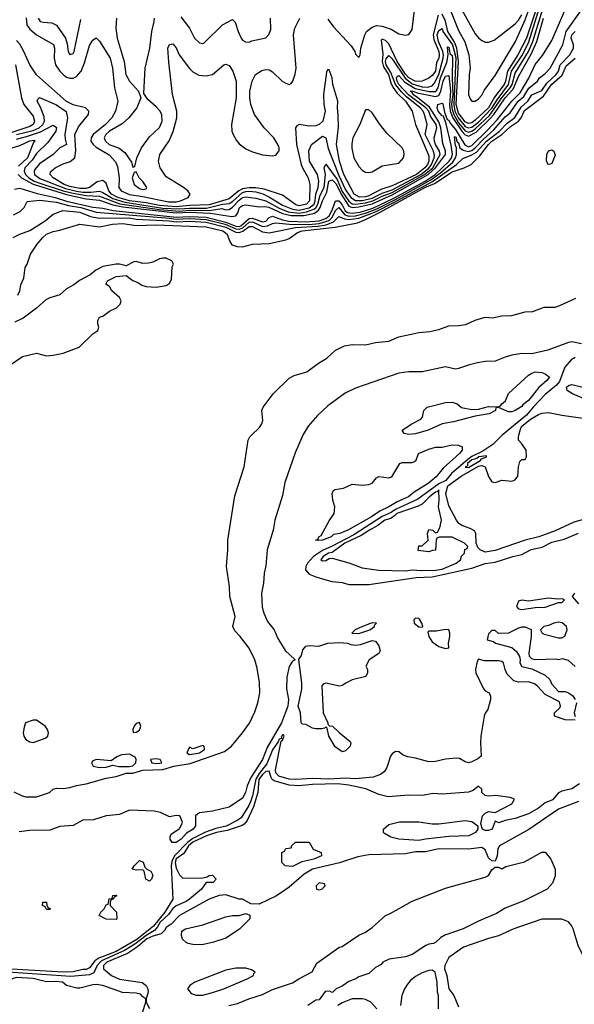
# Model space of a CAD drawing. Header units: inches. Extents: x 2348352 to 2479776, y 460422 to 613655.
# Tile 456 of 590: x 2434569 to 2437906, y 546576 to 552501. Entities that reach past the tile are written whole.
import ezdxf

# ---------------------------------------------------------------- set-up
doc = ezdxf.new("R2010")
doc.units = ezdxf.units.IN
doc.header["$MEASUREMENT"] = 0
doc.layers.add('C4534', color=7, linetype='Continuous')
doc.layers.add('C4535', color=7, linetype='Continuous')

msp = doc.modelspace()

# ---------------------------------------------------------------- linework, layer by layer
at = {"layer": 'C4534', "color": 4}
for points, elevation in [([(2434534.7, 547854.7), (2434584.7, 547830), (2434605.5, 547825.5), (2434670, 547825.5), (2434748.7, 547850), (2434770, 547870.8), (2434790, 547877.3), (2434830, 547874.4), (2434870, 547881.5), (2434910, 547893.4), (2434970, 547902.6), (2435090, 547937.4), (2435150, 547947.5), (2435210, 547966.6), (2435250, 547968.1), (2435310, 547985.9), (2435430, 547988.2), (2435497, 548010), (2435595.2, 548024.8), (2435801.9, 548098.1), (2435843.5, 548130), (2435910.5, 548209.5), (2435951.7, 548268.3), (2435984.4, 548335.6), (2436001.8, 548390), (2436013, 548450), (2436012.1, 548512.1), (2435997.9, 548597.9), (2435983.5, 548650), (2435950, 548718.4), (2435896.3, 548790), (2435863.3, 548823.3), (2435851.5, 548850), (2435865.4, 548910), (2435833, 549030), (2435830.7, 549090), (2435813.8, 549210), (2435821.7, 549310), (2435820.8, 549370), (2435863.8, 549636.2), (2435920.6, 549810), (2435943.1, 549970), (2435953.5, 549990), (2435963.6, 550000)], 16), ([(2436272.1, 550000), (2436225.9, 549894.1), (2436163.8, 549716.2), (2436150, 549638), (2436104.1, 549490), (2436093.3, 549430), (2436058.7, 549310), (2436050, 549214), (2436039.8, 549170), (2436035.1, 549110), (2436023.4, 549050), (2436026.9, 548966.9), (2436037.1, 548930), (2436059.8, 548879.8), (2436099.2, 548830), (2436120.9, 548780.9), (2436165.7, 548705.7), (2436226.8, 548650), (2436210, 548640.7), (2436190.1, 548609.9), (2436175.6, 548544.4), (2436173.8, 548473.8), (2436186.7, 548410), (2436181.6, 548370), (2436143.5, 548270), (2436058.5, 548121.5), (2436030, 548049.8), (2435959.8, 547940.2), (2435937.8, 547890), (2435926.8, 547850), (2435910, 547817.3), (2435830, 547763.5), (2435730, 547737.6), (2435650, 547727.6), (2435639.3, 547720.7), (2435626.4, 547710), (2435626.4, 547650), (2435611.8, 547630), (2435573.5, 547606.5), (2435541.1, 547570), (2435510, 547549.8), (2435486, 547550), (2435475.1, 547570), (2435474, 547586), (2435480.2, 547599.8), (2435530, 547634), (2435543.1, 547656.9), (2435548.4, 547671.6), (2435532.7, 547710), (2435510, 547713.3), (2435470, 547704), (2435416, 547730), (2435377.7, 547737.7), (2435230, 547745.2), (2435170, 547717.7), (2435089.4, 547710.6), (2435012.8, 547687.2), (2434950, 547684.1), (2434890, 547652.3), (2434810, 547646), (2434750, 547623.7), (2434630, 547621.5), (2434566.1, 547613.9)], 16), ([(2437471.2, 550000), (2437465.1, 549994.9), (2437415.3, 549944.7), (2437354.8, 549905.2), (2437290, 549872.8), (2437264.9, 549855.1), (2437167.8, 549770), (2437132.4, 549727.6), (2437090, 549707.2), (2436964.7, 549615.3), (2436830, 549553.6), (2436804.1, 549535.9), (2436749.5, 549510.5), (2436578.5, 549401.5), (2436450, 549332.2), (2436390, 549307.8), (2436337.2, 549270), (2436300.2, 549230), (2436290.3, 549210), (2436288.8, 549190), (2436310, 549164.9), (2436350, 549148), (2436410, 549130.8), (2436450, 549121), (2436510, 549114), (2436550, 549102), (2436670, 549101.5), (2436955, 549145), (2437051.4, 549148.6), (2437290, 549201.3), (2437370, 549229.1), (2437430, 549236.5), (2437536, 549270), (2437590, 549281.8), (2437646.6, 549313.4), (2437712.7, 549327.3), (2437770, 549356.5), (2437845.2, 549374.8), (2437930, 549410.2)], 24), ([(2438011.6, 549508.4), (2437902.7, 549477.3), (2437790, 549425.7), (2437691.5, 549388.5), (2437610, 549369.8), (2437430, 549307.1), (2437370, 549296.5), (2437339.1, 549310), (2437325.8, 549325.8), (2437315.3, 549350), (2437313, 549410), (2437305.1, 549425.1), (2437280.1, 549440.1), (2437230, 549458), (2437212, 549470), (2437196.2, 549490), (2437150, 549575.3), (2437132.8, 549650), (2437144.1, 549695.9), (2437225.3, 549754.7), (2437330, 549813.6), (2437350, 549818.2), (2437370.4, 549810), (2437390, 549751.3), (2437410, 549721), (2437430, 549716), (2437470, 549731), (2437530, 549724.7), (2437550, 549731.3), (2437565.6, 549754.4), (2437569.4, 549810.6), (2437578, 549842), (2437590, 549854), (2437610, 549854), (2437618, 549870), (2437615.3, 549910), (2437590, 549948), (2437569, 549970), (2437569.3, 549989.3), (2437572.2, 550000)], 24), ([(2437906, 549050), (2437892, 549030), (2437930, 548986.8)], 24), ([(2437910, 548608), (2437870, 548646), (2437834.6, 548654.6), (2437810, 548648.7), (2437794, 548654), (2437670, 548649), (2437650, 548655.3), (2437635.3, 548670), (2437634, 548690), (2437649, 548790), (2437648.7, 548828.7), (2437610, 548845.2), (2437590, 548846), (2437570, 548839.3), (2437510, 548808.7), (2437450, 548808), (2437430, 548826), (2437410, 548826), (2437390, 548806), (2437382, 548770), (2437418.8, 548758.8), (2437432, 548750), (2437530, 548723.1), (2437558.6, 548698.6), (2437575.5, 548670), (2437580.4, 548650), (2437578.4, 548630), (2437590, 548608), (2437650, 548594.8), (2437730, 548556), (2437758, 548530), (2437770, 548502), (2437810, 548458), (2437850, 548458), (2437870.9, 548450.9), (2437894.4, 548434.4), (2437910.9, 548410.9)], 24), ([(2437910, 548286), (2437850, 548288.7), (2437786, 548310), (2437786, 548330), (2437819, 548361), (2437822, 548370), (2437816, 548396), (2437730, 548441.2), (2437685.2, 548490), (2437665.4, 548505.4), (2437630, 548516.2), (2437570, 548514.5), (2437542.5, 548522.5), (2437502, 548562), (2437489.2, 548590), (2437480.7, 548630), (2437470, 548638), (2437450, 548642.4), (2437362.7, 548642.7), (2437330, 548652.7), (2437321.1, 548638.9), (2437310.5, 548590), (2437314, 548570), (2437358, 548478), (2437370, 548462), (2437394, 548450), (2437402, 548430), (2437402, 548410), (2437386, 548350), (2437370, 548328.7), (2437363.8, 548310), (2437343.6, 548190), (2437340.9, 548150), (2437346, 548070), (2437326, 548054), (2437290, 548035.1), (2437269.3, 548029.3), (2437250, 548035.1), (2437215.6, 548055.6), (2437197.7, 548057.7), (2437130, 548050.9), (2437070, 548036.5), (2437030, 548035.8), (2436950, 548057.4), (2436904.7, 548064.7), (2436876, 548076), (2436850, 548094.6), (2436830, 548097.4), (2436810, 548084), (2436799.7, 548070), (2436778.7, 548001.3), (2436763.1, 547976.9), (2436740.4, 547959.6), (2436696.4, 547943.6), (2436590, 547932.2), (2436530, 547936.8), (2436430, 547931), (2436330, 547934.5), (2436230, 547928.2), (2436190, 547930.6), (2436128.8, 547948.8), (2436109.9, 547969.9), (2436107.2, 547987.2), (2436141.3, 548158.7), (2436150, 548166), (2436159.6, 548190), (2436156.9, 548196.9), (2436150, 548198.7), (2436142.9, 548182.9), (2436145.2, 548174.8), (2436130, 548171), (2436124.6, 548155.4), (2436090, 548108.5), (2436055.9, 548024.1), (2436010, 547965.9), (2435988.8, 547931.2), (2435970.1, 547830), (2435960.3, 547799.7), (2435948.1, 547771.9), (2435900.9, 547699), (2435878.3, 547681.7), (2435811.4, 547648.6), (2435750, 547634.2), (2435687.7, 547612.3), (2435610, 547575), (2435578.6, 547550), (2435500.1, 547470), (2435483.6, 547436.4), (2435480.6, 547410), (2435490.2, 547209.8), (2435441.9, 547130), (2435373.5, 547046.5), (2435274.4, 546965.6), (2435150, 546893.3), (2435045.9, 546854.1), (2435021.9, 546838.1), (2434990, 546795.1), (2434970, 546786.8), (2434950, 546786.2), (2434890, 546771.6), (2434830, 546769.4), (2434447.6, 546792.4)], 24), ([(2437918, 548390), (2437904.7, 548330), (2437911.6, 548308.4)], 24), ([(2437936.8, 547903.2), (2437890, 547873.2), (2437830, 547859), (2437810.6, 547849.4), (2437773.9, 547806.1), (2437730, 547789.4), (2437690, 547756), (2437630, 547722.7), (2437550, 547694), (2437490, 547682), (2437451.1, 547668.9), (2437430, 547678), (2437410.8, 547630), (2437390, 547622), (2437370, 547622), (2437354, 547630), (2437343.1, 547663.1), (2437353.2, 547710), (2437370, 547726.8), (2437390, 547736.3), (2437430, 547731), (2437530, 547782), (2437546, 547810), (2437520.4, 547820.4), (2437433.6, 547833.6), (2437390.6, 547829.4), (2437370, 547832.7), (2437349.2, 547850), (2437348.7, 547870), (2437330, 547888.7), (2437297.6, 547862.4), (2437270, 547851.8), (2437110, 547840.5), (2437054.6, 547845.4), (2436992.1, 547832.1), (2436910, 547835.1), (2436785.6, 547825.6), (2436730, 547838), (2436652.3, 547872.3), (2436550, 547894), (2436483.1, 547903.1), (2436330, 547899.1), (2436249.1, 547890.9), (2436190, 547895.1), (2436100.6, 547920.6), (2436088.5, 547928.5), (2436081.2, 547941.2), (2436070, 547979.3), (2436050, 547976.9), (2436030, 547959.2), (2436008.5, 547930), (2436001.4, 547850), (2435976.1, 547763.9), (2435937.2, 547682.8), (2435919.1, 547660.9), (2435907.1, 547652.9), (2435817.1, 547622.9), (2435754, 547610), (2435692.4, 547590), (2435610, 547552.2), (2435585.1, 547530), (2435557.1, 547482.9), (2435510, 547450.7), (2435503.5, 547430), (2435510, 547394.9), (2435530, 547354.8), (2435550, 547336), (2435670, 547338), (2435696.4, 547343.6), (2435710, 547352), (2435730, 547354), (2435752, 547330), (2435734, 547310), (2435690, 547308.7), (2435662, 547270), (2435590, 547209.6), (2435570, 547195.6), (2435510, 547168.4), (2435490, 547153.5), (2435463.4, 547116.6), (2435414, 547070), (2435398.4, 547041.6), (2435379.4, 547020.6), (2435330, 546990.4), (2435262.2, 546937.8), (2435199.7, 546900.3), (2435062.1, 546837.9), (2435034.8, 546810), (2435014.5, 546765.5), (2434990, 546753.5), (2434876.1, 546743.9), (2434470, 546772)], 28), ([(2437930, 547796.2), (2437810, 547749.6), (2437631.7, 547628.3), (2437456, 547530), (2437445.5, 547514.5), (2437441.1, 547470), (2437430, 547438), (2437410, 547439), (2437390, 547458), (2437370, 547505.2), (2437350, 547519.5), (2437270, 547509.4), (2437090, 547511.2), (2437010, 547494), (2436950, 547493.3), (2436890, 547481.7), (2436670, 547475.6), (2436604.1, 547464.1), (2436492.6, 547427.4), (2436330.8, 547390), (2436280.5, 547359.5), (2436190, 547281.2), (2436150, 547254), (2436110, 547228), (2436010, 547178), (2435960.4, 547180.4), (2435910, 547208.7), (2435890, 547209.2), (2435810, 547235.1), (2435770, 547231.8), (2435710, 547209.4), (2435530.8, 547110), (2435481.4, 547058.6), (2435450, 547038), (2435439.9, 547020.1), (2435419.9, 547000.1), (2435370, 546986.6), (2435334.6, 546970), (2435278.2, 546921.8), (2435217, 546883), (2435093.7, 546830), (2435073, 546810), (2435074, 546790), (2435120.7, 546750), (2435170, 546727.7), (2435306.9, 546706.9), (2435330.5, 546690.5), (2435340.5, 546670), (2435341.6, 546650), (2435330.8, 546610), (2435331, 546590), (2435350, 546552)], 32), ([(2435828, 546570), (2435878.6, 546581.4), (2435948, 546610), (2436030, 546636), (2436090, 546664.7), (2436210, 546704.7), (2436248, 546730), (2436328.7, 546771.3), (2436356.4, 546823.6), (2436490, 546918), (2436510, 546924.7), (2436610, 546992), (2436650, 547011.3), (2436690, 547038), (2436769.1, 547110.9), (2436798, 547122), (2436930, 547196), (2437130, 547276), (2437370, 547341), (2437390, 547351.3), (2437410, 547384.7), (2437430, 547402), (2437450, 547401), (2437470, 547391.3), (2437493.6, 547406.4), (2437605.6, 547434.4), (2437710, 547491.3), (2437730.9, 547490.9), (2437764.7, 547450), (2437790.8, 547390), (2437791, 547350), (2437775.3, 547304.7), (2437742, 547270), (2437602, 547198), (2437490, 547154), (2437437.5, 547122.5), (2437330, 547077.2), (2437238, 547030), (2437127.1, 546992.9), (2437102, 546978), (2437070, 546948), (2437058, 546942), (2437030, 546939), (2437012, 546930), (2436930, 546875.3), (2436890, 546862), (2436791.3, 546848.7), (2436754, 546830), (2436743.6, 546816.4), (2436710, 546798), (2436670, 546762), (2436610, 546742), (2436592, 546730), (2436550, 546714), (2436510, 546685.2), (2436474, 546670), (2436454, 546650), (2436450, 546648), (2436435.3, 546655.3), (2436406.4, 546653.6), (2436370, 546604), (2436350, 546602), (2436302, 546570)], 32), ([(2438104.8, 546564.8), (2438089.5, 546589.5), (2438086.6, 546630), (2438072.3, 546690), (2438040.7, 546720.7), (2438024.1, 546744.1), (2437955.1, 546875.1), (2437929.5, 546930), (2437899.6, 547030), (2437889.4, 547050), (2437870, 547072.3), (2437830, 547089.5), (2437710, 547089.2), (2437542, 547030), (2437450, 546989), (2437390, 546972.7), (2437239.9, 546920.1), (2437150, 546859), (2437126, 546810), (2437124.7, 546790), (2437138.8, 546750), (2437151, 546670), (2437181, 546630), (2437210, 546562)], 36), ([(2437088.7, 546550), (2437088.4, 546628.4), (2437082, 546650), (2437081.2, 546710), (2437068.9, 546768.9), (2437050, 546782), (2437030, 546779), (2436990, 546766), (2436950, 546742.7), (2436919.9, 546720.1), (2436902, 546698), (2436884, 546670), (2436867.3, 546630), (2436860.7, 546570)], 36), ([(2435307, 546527), (2435329, 546590), (2435328.9, 546608.9), (2435310, 546621.2), (2435296.8, 546636.8), (2435270, 546643.5), (2435187.4, 546647.4), (2435070, 546689.7), (2435030, 546695.8), (2435010, 546694.5), (2434930, 546672.7), (2434912.9, 546672.9), (2434850, 546689.3), (2434826, 546710), (2434785.5, 546714.5), (2434730, 546712.3), (2434650, 546732.3), (2434550, 546737.8), (2434524.9, 546730), (2434417.7, 546642.3), (2434345.1, 546594.9), (2434317.3, 546570)], 32), ([(2436718, 546550), (2436682, 546590), (2436650, 546605.2), (2436629.4, 546609.4), (2436569.3, 546609.3), (2436510, 546586), (2436483, 546570)], 36)]:
    msp.add_lwpolyline(points, dxfattribs=dict(at, elevation=elevation))
for points, elevation in [([(2436366.6, 549366.6), (2436349.2, 549370), (2436364, 549376), (2436369.2, 549390), (2436382.5, 549397.5), (2436430, 549486), (2436461.2, 549530), (2436466, 549570), (2436452.7, 549610), (2436449.3, 549649.3), (2436455.1, 549664.9), (2436465.1, 549674.9), (2436518, 549682), (2436570, 549706), (2436630, 549700.7), (2436670, 549704.7), (2436690, 549712), (2436716.4, 549743.6), (2436730, 549752), (2436790, 549744.7), (2436808.9, 549751.1), (2436855.3, 549830), (2436870, 549837.3), (2436930, 549836), (2436940.2, 549839.8), (2436955.3, 549850), (2436968.7, 549890), (2437030, 549916.4), (2437070, 549928.2), (2437110, 549927.7), (2437170, 549942), (2437210, 549941), (2437231, 549931), (2437231, 549910), (2437214.8, 549890), (2437116.9, 549803.1), (2437075.3, 549750), (2437026.7, 549710), (2436941.7, 549658.3), (2436908.4, 549630), (2436839.5, 549600.5), (2436790, 549569.9), (2436736, 549544), (2436685.3, 549510), (2436543.8, 549430), (2436494.8, 549410), (2436457.6, 549402.4), (2436442.8, 549390), (2436390, 549369.7)], 16), ([(2437376.6, 549876.6), (2437331.4, 549871.4), (2437318.9, 549861), (2437290, 549852), (2437264, 549830), (2437262.8, 549817.2), (2437249.1, 549809.1), (2437270, 549807.2), (2437342.4, 549850), (2437343.5, 549856.5), (2437378, 549870)], 28), ([(2437090, 549671.1), (2437081, 549659), (2437070, 549657.4), (2437035.5, 549630), (2436990, 549586), (2436966, 549574), (2436837.1, 549530), (2436824.8, 549515.2), (2436801.1, 549498.9), (2436765.5, 549490), (2436723.4, 549456.6), (2436673.4, 549430), (2436623.8, 549396.2), (2436524.2, 549350), (2436450, 549294.7), (2436426, 549290), (2436410, 549280.9), (2436394.8, 549270), (2436381, 549250), (2436390, 549244.9), (2436410, 549247.7), (2436430, 549258.8), (2436450, 549261), (2436550, 549233.4), (2436630, 549202.4), (2436728.5, 549188.5), (2436890, 549185.5), (2436930, 549191.3), (2436986, 549186), (2437070, 549189.1), (2437110, 549194.9), (2437195.3, 549230), (2437222, 549250), (2437228, 549272), (2437246, 549290), (2437247.3, 549312.7), (2437262, 549318), (2437266, 549330), (2437246, 549350), (2437170, 549388), (2437092.7, 549387.3), (2437078, 549382), (2437074, 549370), (2437071.6, 549308.4), (2437052.7, 549307.3), (2437030, 549298), (2436967.3, 549307.3), (2436970, 549334), (2436990, 549334), (2437026, 549370), (2437022, 549410), (2437030, 549434), (2437054, 549430), (2437070, 549414), (2437082, 549418), (2437097.2, 549442.8), (2437106, 549490), (2437089.3, 549570), (2437093.3, 549610)], 28), ([(2437750, 549020.9), (2437630, 549001.2), (2437590, 549008.7), (2437570, 549002), (2437558.8, 548970), (2437570, 548956), (2437590, 548951), (2437670, 548964), (2437730, 548966), (2437810, 548994), (2437830, 548994), (2437846, 549010), (2437835.3, 549015.3), (2437806, 549014)], 24), ([(2436950, 548899.3), (2436940.7, 548890), (2436943.1, 548870), (2436970, 548848.5), (2436990, 548846), (2436993.2, 548846.8), (2436994, 548850), (2436989.4, 548870), (2436974, 548894), (2436970, 548898)], 24), ([(2436690, 548870.9), (2436630.7, 548850), (2436586.8, 548830), (2436567.3, 548810), (2436610, 548807.6), (2436675.6, 548830), (2436704.2, 548850), (2436703.3, 548856.7), (2436715.3, 548870)], 24), ([(2437130, 548831.8), (2437077.5, 548822.5), (2437030, 548822), (2437024.9, 548815.1), (2437030.6, 548790), (2437050, 548757.3), (2437090, 548728.4), (2437130, 548717.3), (2437150, 548722), (2437149, 548750), (2437157.4, 548790), (2437156.9, 548810), (2437150, 548829)], 24), ([(2437810, 548875.1), (2437782, 548870), (2437750, 548856), (2437722, 548850), (2437702, 548830), (2437712, 548810), (2437723.5, 548803.5), (2437810, 548781), (2437830, 548782), (2437848.7, 548791.3), (2437862, 548830), (2437859, 548850), (2437831.8, 548871.8)], 24), ([(2436494, 548490), (2436411, 548509), (2436396, 548504), (2436387.1, 548492.9), (2436394, 548330), (2436422, 548270), (2436422, 548262), (2436432, 548252), (2436452, 548250), (2436490.9, 548210.9), (2436558, 548158), (2436562, 548150), (2436558, 548130), (2436530, 548102), (2436510, 548095.3), (2436466.3, 548126.3), (2436428.7, 548190), (2436418, 548238), (2436410, 548246), (2436402, 548238), (2436386, 548234), (2436350, 548233.2), (2436330, 548237.2), (2436290, 548259), (2436270, 548262), (2436262, 548270), (2436258.7, 548330), (2436245.1, 548370), (2436266.7, 548473.3), (2436267.5, 548510), (2436249, 548649), (2436246, 548650), (2436264.2, 548675.8), (2436271.6, 548710), (2436290, 548732.1), (2436310, 548735.8), (2436368.3, 548731.7), (2436422, 548750), (2436493.9, 548753.9), (2436541, 548750), (2436561.1, 548741.1), (2436590, 548736.9), (2436618.6, 548741.4), (2436690, 548764.7), (2436710, 548762), (2436730, 548734), (2436736.9, 548703.1), (2436730, 548688), (2436671.3, 548650), (2436652, 548610), (2436662, 548590), (2436662, 548570), (2436651.3, 548548.7), (2436570, 548529.6), (2436530.4, 548509.6), (2436510, 548494)], 16), ([(2434650, 548287), (2434604.7, 548270), (2434595.5, 548244.5), (2434590.4, 548210), (2434593.7, 548190), (2434607, 548170), (2434630, 548154.7), (2434650, 548152.1), (2434690, 548165.8), (2434722.4, 548177.6), (2434739, 548190), (2434742, 548210), (2434736.9, 548230), (2434723, 548250), (2434670, 548285.1)], 24), ([(2435290, 548272.3), (2435270, 548266), (2435258, 548250), (2435250.8, 548230), (2435252, 548212), (2435270, 548214), (2435290, 548226), (2435297.4, 548250)], 24), ([(2435670, 548133.6), (2435610, 548114.5), (2435590, 548124), (2435574.8, 548090), (2435590, 548079.1), (2435630, 548086), (2435650, 548090.4), (2435680.5, 548110), (2435679, 548130)], 24), ([(2435230, 548081.6), (2435182.5, 548077.5), (2435154.4, 548065.6), (2435118.8, 548041.2), (2435030.6, 548049.4), (2435010, 548041.2), (2435002, 548030), (2435011, 548010), (2435050, 548001.1), (2435090, 548002.7), (2435130, 548014.8), (2435166.6, 548006.6), (2435230, 548006.3), (2435248.9, 548011.1), (2435268, 548030), (2435269.6, 548049.6), (2435262.9, 548062.9)], 24), ([(2435386, 548054), (2435356, 548050), (2435364.9, 548030), (2435390, 548025), (2435410, 548026.9), (2435423.7, 548030), (2435414, 548050)], 24), ([(2436970, 547562.7), (2436850, 547569), (2436802, 547582), (2436764.7, 547604.7), (2436758, 547610), (2436758, 547630), (2436790, 547658), (2436854.4, 547674.4), (2436970, 547674), (2437050, 547662.8), (2437090, 547662.8), (2437250, 547682.8), (2437290, 547676), (2437324.7, 547650), (2437324.7, 547630), (2437311, 547610), (2437270.4, 547589.6), (2437150, 547587), (2437010, 547569.4)], 28), ([(2436210, 547406), (2436166, 547410), (2436146, 547430), (2436146, 547490), (2436162, 547498), (2436170, 547514), (2436202, 547518), (2436207.3, 547532.7), (2436228.4, 547551.6), (2436310, 547552), (2436334, 547510), (2436382, 547490), (2436384.7, 547470), (2436370, 547462.7), (2436338, 547450), (2436266.8, 547433.2)], 28), ([(2435350, 547318), (2435328, 547330), (2435318, 547378), (2435310, 547386), (2435270, 547384), (2435246, 547390), (2435258, 547410), (2435290, 547442), (2435311.1, 547431.1), (2435322, 547402), (2435334, 547390), (2435358, 547378), (2435370, 547354), (2435362, 547330)], 16), ([(2436370, 547308), (2436352, 547290), (2436354, 547270), (2436370, 547264.7), (2436386, 547270), (2436406, 547290), (2436402, 547302)], 36), ([(2435150, 547086), (2435089.1, 547089.1), (2435048, 547110), (2435058, 547130), (2435078, 547150), (2435090, 547174), (2435102, 547178), (2435108, 547210), (2435126, 547214), (2435130, 547231.3), (2435150, 547234), (2435154, 547230), (2435138, 547222), (2435134, 547210), (2435118, 547202), (2435114, 547190), (2435114, 547170), (2435152, 547130), (2435154, 547090)], 16), ([(2434730, 547146), (2434722, 547162), (2434706, 547170), (2434708, 547190), (2434731.3, 547190), (2434732, 547172), (2434738, 547158), (2434754, 547150), (2434750, 547146)], 16), ([(2435665.4, 546934.6), (2435610, 546935.3), (2435583.1, 546943.1), (2435570, 546948), (2435549.1, 546969.1), (2435542, 546990), (2435544, 547016), (2435566, 547030), (2435670, 547055.5), (2435810, 547102.8), (2435850, 547110.8), (2435888.9, 547111.1), (2435930, 547122), (2435952.7, 547112.7), (2435954, 547090), (2435890.9, 547029.1), (2435810, 546975.3), (2435730, 546948.7)], 32), ([(2435930, 546794), (2435870, 546794), (2435810, 546781.2), (2435622, 546710), (2435592, 546690), (2435578, 546670), (2435601.4, 546641.4), (2435630, 546631), (2435671.1, 546631.1), (2435730, 546647.3), (2435798, 546670), (2435938, 546730), (2435975.3, 546750), (2435978, 546762), (2435986, 546770), (2435963.1, 546783.1)], 36)]:
    msp.add_lwpolyline(points, close=True, dxfattribs=dict(at, elevation=elevation))
at = {"layer": 'C4535', "color": 4}
for points, elevation in [([(2434550, 551808.9), (2434650, 551833.9), (2434686, 551850), (2434708.4, 551870), (2434717.7, 551890), (2434716.2, 551916.2), (2434694.8, 551974.8), (2434675.3, 552010), (2434678, 552022), (2434688.4, 552031.6), (2434790, 551988), (2434848.3, 551948.3), (2434857.1, 551910), (2434841.6, 551810), (2434842.5, 551782.5), (2434850.4, 551750), (2434810, 551729.3), (2434770.8, 551690), (2434687.5, 551632.5), (2434660.7, 551599.3), (2434656.5, 551590), (2434658, 551570), (2434690, 551544.6), (2434845.4, 551485.4), (2434910, 551468), (2434950, 551462.5), (2434997.7, 551462.3), (2435050, 551468.4), (2435070, 551461.6), (2435130, 551423.9), (2435201.8, 551401.8), (2435430, 551367.3), (2435530, 551361.8), (2435590, 551367.4), (2435693.4, 551366.6), (2435790, 551390.1), (2435830, 551395.1), (2435850, 551407.1), (2435910, 551460.1), (2435930, 551467.5), (2435950, 551468.7), (2435990, 551464), (2436032.3, 551452.3), (2436072.8, 551432.8), (2436150, 551384.1), (2436210, 551361.4), (2436250, 551355), (2436310, 551368.6), (2436340.2, 551390), (2436347.2, 551410), (2436350.5, 551450), (2436365.1, 551490), (2436369.6, 551529.7), (2436360.5, 551570), (2436311.8, 551650), (2436307.7, 551712.3), (2436324, 551750), (2436390, 551800.5), (2436410.3, 551790.2), (2436425.5, 551725.5), (2436490, 551563.1), (2436530, 551476.5), (2436561.4, 551430), (2436590, 551412.1), (2436632.4, 551412.4), (2436690, 551426.1), (2436750, 551457.7), (2436810, 551477.6), (2436982.8, 551570), (2437030, 551607.5), (2437047, 551630), (2437063, 551670), (2437064.4, 551684.4), (2437057.7, 551710), (2437008.2, 551810), (2437020.5, 551870), (2437004.4, 551930), (2436996.4, 551950), (2436979.3, 551970), (2436896.9, 552036.9), (2436866, 552066), (2436829.9, 552109.9), (2436802.4, 552182.4), (2436773.4, 552230), (2436769.9, 552250), (2436774.6, 552265.4), (2436790, 552284.6), (2436810, 552264.4), (2436888.1, 552148.1), (2436930, 552114.6), (2436990, 552095.9), (2437024.9, 552095.1), (2437050, 552102), (2437062.9, 552117.1), (2437090.4, 552170), (2437117.5, 552270), (2437119.1, 552290), (2437114.3, 552310), (2437088.8, 552370), (2437081.2, 552410), (2437090, 552436.4), (2437110, 552447.7), (2437115.6, 552430), (2437172.7, 552350), (2437193.1, 552273.1), (2437180.4, 551990), (2437186.9, 551950), (2437206.8, 551910), (2437250, 551857.9), (2437270, 551849.5), (2437290, 551853.9), (2437330, 551884.5), (2437410, 551967.5), (2437440.9, 552019.1), (2437509.2, 552110), (2437527.5, 552190), (2437593.9, 552290), (2437633, 552367), (2437751.4, 552751.4)], 52), ([(2434538.3, 551481.7), (2434570, 551486.3), (2434674.1, 551454.1), (2434781.6, 551430), (2434850, 551409), (2435010, 551373.3), (2435070, 551367.5), (2435131.6, 551351.6), (2435510, 551313.2), (2435590, 551317.1), (2435690, 551311.7), (2435810, 551282.7), (2435870, 551257.5), (2435890, 551256.7), (2435898.8, 551261.2), (2435950, 551304.4), (2435970, 551306.8), (2436030, 551284.4), (2436050, 551289.3), (2436070, 551311.4), (2436090, 551318.2), (2436150, 551296.3), (2436188.8, 551288.8), (2436290, 551284.5), (2436371.5, 551290), (2436410, 551304.4), (2436430, 551320.2), (2436450, 551355.2), (2436470, 551410.4), (2436490, 551411.7), (2436510, 551386.7), (2436526.5, 551350), (2436540.5, 551340.5), (2436570, 551335.9), (2436616.6, 551343.4), (2436693.1, 551366.9), (2436816.1, 551424), (2437007.7, 551530), (2437068.8, 551570), (2437153.2, 551650), (2437167.7, 551670), (2437172.6, 551690), (2437164.8, 551744.8), (2437134.8, 551874.8), (2437119.6, 551919.6), (2437110, 551923.1), (2437087.3, 551950), (2437080.2, 551970), (2437085.3, 551990), (2437110, 551997.5), (2437114.7, 551994.7), (2437124.8, 551944.8), (2437140.3, 551900.3), (2437150, 551895.5), (2437158.3, 551878.3), (2437190, 551839), (2437247.3, 551747.3), (2437270, 551735.8), (2437290, 551743.5), (2437384.4, 551835.6), (2437441.4, 551898.6), (2437529, 552010), (2437579.5, 552060.5), (2437631.2, 552148.8), (2437670, 552230.3), (2437714.2, 552285.8), (2437770, 552374.8), (2437888, 552650)], 36), ([(2434550, 551782.7), (2434610, 551797), (2434693.5, 551826.5), (2434770, 551866), (2434790, 551851), (2434786.7, 551830), (2434738, 551762), (2434670, 551695.6), (2434644.7, 551655.3), (2434599.6, 551610), (2434595.6, 551590), (2434604.7, 551570), (2434623.9, 551550), (2434656, 551530), (2434690, 551517.2), (2434830.8, 551470.8), (2434890, 551455.9), (2434970, 551442), (2435050, 551438.3), (2435172.4, 551392.4), (2435410, 551358.4), (2435530, 551349.2), (2435590, 551354.1), (2435710, 551352.1), (2435785.2, 551365.2), (2435810, 551357.3), (2435830, 551358.5), (2435850, 551373), (2435890, 551415.2), (2435910, 551430.2), (2435930, 551435.8), (2435990, 551426.5), (2436050, 551411), (2436130, 551365.7), (2436185.2, 551345.2), (2436250, 551336.6), (2436295.2, 551344.8), (2436339.1, 551360.9), (2436350.6, 551369.4), (2436363.2, 551390), (2436376.1, 551443.9), (2436399.9, 551490), (2436409.8, 551569.8), (2436400.7, 551610), (2436410, 551630.4), (2436478.2, 551538.2), (2436510, 551467.8), (2436550, 551408.6), (2436570, 551393.4), (2436590, 551390.1), (2436650, 551398.5), (2436693.6, 551410), (2436750, 551438.8), (2436810, 551460.5), (2437005.4, 551570), (2437053.6, 551610), (2437098.5, 551690), (2437095.3, 551710), (2437069.8, 551750), (2437064.2, 551770), (2437063, 551790), (2437079, 551850), (2437074.7, 551870), (2437040.9, 551920.9), (2437029.9, 551950), (2437012.4, 551970), (2436907.8, 552047.8), (2436850.7, 552110), (2436840.5, 552130), (2436836.8, 552150), (2436840.7, 552159.3), (2436850, 552164), (2436885.4, 552125.4), (2436947.6, 552087.6), (2437031.7, 552068.4), (2437071.9, 552068.1), (2437086.5, 552090), (2437101.6, 552150), (2437137.9, 552242.1), (2437147.2, 552290), (2437142.7, 552337.3), (2437150, 552336.3), (2437157.1, 552297.1), (2437170, 552284.4), (2437173.8, 552270), (2437170.8, 552150), (2437174, 552050), (2437167.3, 551990), (2437170, 551960.3), (2437180.3, 551930), (2437210, 551880.7), (2437250, 551832.1), (2437270, 551824.7), (2437290, 551830.7), (2437310, 551843.6), (2437395.4, 551924.6), (2437469.6, 552030.4), (2437520.5, 552090), (2437531.5, 552110), (2437550, 552178), (2437631.1, 552308.9), (2437656.4, 552370), (2437745.7, 552665.7)], 48), ([(2437136, 552616), (2437210, 552434.8), (2437247.4, 552367.4), (2437270.4, 552290), (2437279.3, 552210), (2437273, 552170), (2437268.4, 552048.4), (2437280.7, 552020.7), (2437290, 552011.3), (2437310, 552010.8), (2437330, 552024), (2437350, 552047.3), (2437364.4, 552075.6), (2437430, 552164), (2437551.6, 552370), (2437610, 552500.3), (2437669.9, 552670)], 64), ([(2437170, 552666.8), (2437310, 552414.8), (2437330, 552390.8), (2437350, 552374.8), (2437370, 552366), (2437390, 552366), (2437423.2, 552376.8), (2437550, 552476.3), (2437570, 552498), (2437590, 552530.4)], 68), ([(2434532.5, 551327.5), (2434572.5, 551347.5), (2434595.3, 551370), (2434613.6, 551406.4), (2434690, 551414.7), (2434790, 551401.8), (2434862.5, 551382.5), (2434938, 551370), (2435030, 551341.7), (2435470, 551306.5), (2435510, 551299.7), (2435590, 551303.7), (2435690, 551298), (2435805.3, 551270), (2435870, 551241.7), (2435890, 551240.3), (2435910.9, 551249.1), (2435950, 551282.2), (2435970, 551284.4), (2436030, 551256.8), (2436060, 551260), (2436090, 551274.9), (2436110, 551278.6), (2436190, 551270.1), (2436309, 551269), (2436370, 551273.7), (2436430, 551292), (2436449.2, 551310.8), (2436470, 551353.6), (2436490, 551370.2), (2436526.1, 551326.1), (2436550, 551318.3), (2436590, 551321), (2436650, 551337.3), (2436716.9, 551363.1), (2436830, 551418.7), (2437042.8, 551537.2), (2437101.3, 551578.7), (2437175.6, 551644.4), (2437191.5, 551670), (2437196.5, 551690), (2437197, 551730), (2437190, 551744), (2437184.4, 551795.6), (2437190, 551798.7), (2437195, 551790), (2437196.2, 551776.2), (2437202.4, 551762.4), (2437210, 551759.1), (2437218, 551730), (2437236.4, 551716.4), (2437270, 551707.6), (2437290, 551713.6), (2437310, 551729.4), (2437358.8, 551781.2), (2437421.8, 551838.2), (2437490, 551915.5), (2437520.5, 551939.5), (2437568.7, 552010), (2437601.2, 552038.8), (2437631.4, 552088.6), (2437685.2, 552130), (2437697.2, 552150), (2437730, 552176.3), (2437760.7, 552210), (2437837.6, 552350), (2437856, 552430), (2437950, 552562.8)], 32), ([(2436423.9, 552503.9), (2436457.7, 552457.7), (2436563, 552343), (2436586, 552310), (2436590, 552294), (2436610, 552274), (2436618, 552290), (2436622, 552330), (2436645.2, 552410), (2436655.1, 552430), (2436690, 552456.4), (2436715.1, 552464.9), (2436750, 552462.3), (2436803.7, 552443.7), (2436850, 552414.8), (2436890, 552406.8), (2436910, 552411), (2436930, 552442), (2436947.5, 552592.5)], 64), ([(2437685.7, 552594.3), (2437619, 552390), (2437566.4, 552290), (2437503.6, 552190), (2437491.7, 552130), (2437483.4, 552110), (2437426.2, 552033.8), (2437390, 551971.1), (2437310, 551895.4), (2437290, 551880.9), (2437270, 551876.3), (2437250, 551885.7), (2437210, 551937.6), (2437195.3, 551990), (2437209.7, 552250), (2437199.4, 552330), (2437185.3, 552365.3), (2437144.7, 552430), (2437131.7, 552491.7), (2437110, 552533)], 56), ([(2437087.2, 552527.3), (2437056.4, 552410), (2437060.9, 552380.9), (2437089.8, 552310), (2437093, 552287), (2437090.4, 552269.6), (2437077.2, 552242.8), (2437069.7, 552190), (2437050, 552164.2), (2437030, 552148.5), (2436990, 552130.4), (2436971.6, 552128.4), (2436948.4, 552130), (2436910, 552150.2), (2436890, 552172), (2436840.1, 552250), (2436790, 552355.2), (2436770, 552375), (2436750, 552384.4), (2436743.3, 552376.7), (2436754.1, 552294.1), (2436749.2, 552250), (2436756.9, 552216.9), (2436787, 552170), (2436801.1, 552121.1), (2436814.1, 552094.1), (2436839.4, 552059.4), (2436891, 552010), (2436929.3, 551950), (2436949.6, 551870), (2437030, 551681.2), (2437031.2, 551650), (2437022.7, 551630), (2437007.4, 551610), (2436957, 551570), (2436810, 551500.1), (2436741.5, 551478.5), (2436670, 551440.4), (2436650, 551435), (2436613.7, 551433.6), (2436581.3, 551450), (2436518.2, 551570), (2436493.8, 551650), (2436476, 551750), (2436486.2, 551853.8), (2436485.8, 551925.8), (2436480.5, 551970), (2436483.1, 552010), (2436454, 552110), (2436450, 552151.3), (2436430, 552198), (2436420.4, 552199.6), (2436414.6, 552185.4), (2436396.4, 552050), (2436398.9, 551990), (2436407.6, 551950), (2436393.6, 551890), (2436370, 551870.5), (2436350, 551863), (2436310, 551859.1), (2436250, 551870.8), (2436237.2, 551862.8), (2436229.4, 551850), (2436234.3, 551750), (2436263.1, 551630), (2436270, 551609.5), (2436304, 551550), (2436313.7, 551510), (2436313.3, 551410), (2436295.1, 551390), (2436250, 551381.6), (2436230, 551387.2), (2436150, 551444.4), (2436040.3, 551480.3), (2435990, 551488.9), (2435950, 551489.6), (2435910, 551483.6), (2435888.3, 551471.7), (2435830, 551423.2), (2435710, 551386), (2435590, 551382.6), (2435510, 551374.7), (2435410, 551381.9), (2435330, 551399), (2435230, 551410.9), (2435160.3, 551430), (2435122.3, 551450), (2435104.5, 551470), (2435090, 551517.3), (2435070, 551532.4), (2435035.4, 551524.6), (2434988.2, 551491.8), (2434970, 551485.5), (2434930, 551484), (2434870, 551497.5), (2434836.9, 551510), (2434770.4, 551550), (2434753, 551570), (2434755.5, 551584.5), (2434782.8, 551610), (2434830, 551633), (2434873, 551647), (2434900.5, 551670), (2434907.2, 551712.8), (2434900.2, 551810), (2434923.8, 551856.2), (2434983, 551930), (2434985.5, 551950), (2434966, 551970), (2434890, 551988.8), (2434850, 552008.9), (2434670, 552168.2), (2434629.2, 552229.2), (2434594.9, 552310), (2434570, 552353.4), (2434550, 552376.4)], 56), ([(2434559.1, 551570), (2434580.8, 551550), (2434650.1, 551510.1), (2434850, 551448.2), (2434970, 551423.3), (2435050, 551415.5), (2435130, 551387.4), (2435190, 551373.8), (2435510, 551337.9), (2435590, 551341.6), (2435715.9, 551335.9), (2435844.4, 551315.6), (2435870, 551320.7), (2435881.7, 551338.3), (2435892, 551370), (2435910, 551382), (2435930, 551386), (2436010, 551374), (2436043.4, 551376.6), (2436067.3, 551372.7), (2436150, 551335.5), (2436202.6, 551322.6), (2436277.9, 551322.1), (2436342.5, 551337.5), (2436366, 551354), (2436377.5, 551370), (2436390.8, 551410), (2436416.8, 551463.2), (2436429.9, 551530.1), (2436450, 551536.3), (2436473.7, 551513.7), (2436502.3, 551450), (2436550, 551379.1), (2436570, 551371.2), (2436610, 551374), (2436690, 551393.5), (2436810, 551445.9), (2437027.2, 551570), (2437071.2, 551608.8), (2437130.5, 551690), (2437131.6, 551710), (2437114.9, 551754.9), (2437103.4, 551850), (2437090, 551887), (2437033.6, 551973.6), (2436957.1, 552037.1), (2436934, 552050), (2436935.3, 552055.3), (2436926.6, 552066.6), (2436918, 552070), (2436930, 552072.7), (2436960.8, 552060.8), (2437070, 552039.2), (2437090, 552045.3), (2437103.6, 552070), (2437115.9, 552130), (2437130, 552160.9), (2437150, 552164.9), (2437160.8, 552070), (2437155.2, 551990), (2437158.9, 551950), (2437175.9, 551910), (2437230, 551830.1), (2437250, 551807), (2437270, 551799.8), (2437315.6, 551824.4), (2437396.6, 551903.4), (2437420.6, 551930), (2437489.9, 552030), (2437538.2, 552081.8), (2437570, 552158), (2437647, 552293), (2437680.5, 552370), (2437721.2, 552510)], 44), ([(2434607.3, 552512.7), (2434611.8, 552470), (2434630, 552443.1), (2434670, 552410.4), (2434771.7, 552351.7), (2434778.4, 552330), (2434775.8, 552270), (2434785.3, 552230), (2434810, 552190.6), (2434830, 552170.5), (2434850, 552155.5), (2434870, 552148), (2434890, 552148), (2434910, 552159.1), (2434938.4, 552190), (2434959.4, 552240.6), (2434990, 552344.7), (2435010, 552378), (2435030, 552391), (2435050, 552371.3), (2435112.7, 552270), (2435128, 552210), (2435139.1, 552090), (2435158.8, 552010), (2435144.9, 551950), (2435123, 551910), (2435084.4, 551870), (2435010.4, 551810), (2434998.4, 551790), (2434997.1, 551770), (2435010.4, 551750), (2435030, 551733.7), (2435108.2, 551688.2), (2435145.2, 551645.2), (2435157.8, 551617.8), (2435168.4, 551550), (2435165.8, 551490), (2435178.9, 551470), (2435230, 551448.4), (2435310, 551437.4), (2435464.9, 551404.9), (2435510, 551404.8), (2435536.9, 551410), (2435582, 551430), (2435595.1, 551450), (2435580.9, 551470), (2435555.1, 551490), (2435450, 551556), (2435414.5, 551610), (2435404.5, 551650), (2435412.3, 551690), (2435467.9, 551772.1), (2435492.9, 551827.1), (2435514.5, 551910), (2435515.1, 551950), (2435489.2, 552050.8), (2435465.4, 552245.4), (2435460.7, 552330), (2435470, 552351.3), (2435490, 552356), (2435510, 552331), (2435528.5, 552288.5), (2435590, 552206.8), (2435610, 552186.8), (2435647.5, 552167.5), (2435690, 552162.8), (2435729.3, 552170.7), (2435798, 552230), (2435810, 552234), (2435830, 552224.7), (2435850.7, 552190), (2435871, 552130), (2435870.8, 552030), (2435843, 551870), (2435846.4, 551830), (2435853, 551810), (2435873.3, 551773.3), (2435890, 551753.4), (2435930, 551724.4), (2435970, 551706.4), (2436030, 551688.2), (2436090, 551680.7), (2436110, 551686), (2436129.2, 551710.8), (2436129.3, 551730), (2436122, 551750), (2436098, 551790), (2436040.9, 551850), (2435982.7, 551930), (2435959.3, 551990), (2435953.2, 552030), (2435953.2, 552070), (2435968.7, 552130), (2435988.7, 552170), (2436025.6, 552194.4), (2436050, 552201), (2436070, 552198.8), (2436090, 552186.8), (2436147.7, 552130), (2436170, 552119.1), (2436190, 552110.8), (2436202.7, 552117.3), (2436213.2, 552130), (2436227, 552173), (2436231.6, 552208.4), (2436217.2, 552410), (2436224, 552450), (2436255.1, 552510)], 64), ([(2434680.7, 552510), (2434692, 552490), (2434710, 552484.9), (2434762.5, 552482.5), (2434790, 552466.8), (2434843.8, 552390), (2434855.2, 552355.2), (2434861, 552310), (2434870, 552292), (2434890, 552298), (2434896, 552310), (2434937.2, 552502.8)], 68), ([(2435150.6, 552510), (2435147.7, 552450), (2435156.3, 552390), (2435197, 552250), (2435208.2, 552170), (2435230, 552131), (2435284.7, 552070), (2435298, 552030), (2435273.4, 551970), (2435225.5, 551910), (2435186.3, 551873.7), (2435110, 551829.5), (2435088.2, 551810), (2435078, 551790), (2435084.9, 551770), (2435107.7, 551750), (2435167.2, 551727.2), (2435201.3, 551701.3), (2435242.8, 551642.8), (2435250, 551614), (2435262, 551618), (2435274, 551670), (2435301.2, 551730), (2435350, 551796), (2435410, 551851), (2435426.6, 551890), (2435423.7, 551930), (2435411.4, 551951.4), (2435390, 551977.2), (2435340.9, 552020.9), (2435316.4, 552056.4), (2435324.5, 552210), (2435352.7, 552330), (2435363.7, 552430), (2435378, 552490), (2435379.3, 552510)], 68), ([(2435538, 552518), (2435591, 552450), (2435621, 552390), (2435650, 552362), (2435670, 552358), (2435678, 552362), (2435788.7, 552470), (2435850, 552502), (2435865.4, 552485.4), (2435882.8, 552430), (2435901, 552390), (2435910, 552378), (2435927.1, 552367.1), (2435950, 552366), (2435966, 552374), (2436049, 552391), (2436068.9, 552411.1), (2436079.3, 552440.7), (2436079, 552510)], 68), ([(2434529.7, 551190.3), (2434569.2, 551210), (2434630, 551232.4), (2434722.7, 551290), (2434770, 551330.8), (2434828.4, 551351.6), (2434930, 551343.2), (2434996.1, 551316.1), (2435047.3, 551307.3), (2435228, 551308), (2435270, 551300.8), (2435470, 551290.5), (2435510, 551284.4), (2435592.2, 551287.8), (2435690, 551281.6), (2435810, 551252.1), (2435870, 551222.8), (2435890, 551219.8), (2435912.5, 551227.5), (2435950, 551256), (2435970, 551255.9), (2436030, 551224), (2436070, 551218), (2436229, 551250), (2436362.6, 551257.4), (2436413.4, 551266.5), (2436456.3, 551283.7), (2436490, 551317.4), (2436522.5, 551302.5), (2436550, 551298.2), (2436610, 551306.2), (2436712.9, 551347.1), (2436819.7, 551400.3), (2437052.6, 551527.4), (2437196.4, 551630), (2437234.1, 551665.9), (2437290, 551686.7), (2437316.4, 551703.6), (2437377.8, 551770), (2437454.8, 551830), (2437501.1, 551878.9), (2437547.1, 551912.9), (2437585.8, 551974.2), (2437627.1, 552010), (2437650, 552048.7), (2437710, 552074.3), (2437740.3, 552119.7), (2437795.6, 552170), (2437809.8, 552190), (2437820.8, 552230), (2437878.9, 552290), (2437900.5, 552330), (2437901.1, 552350), (2437887.7, 552390), (2437891.3, 552410), (2437910, 552430.3)], 28), ([(2434557.5, 550842.5), (2434569.2, 550870), (2434575.3, 550904.7), (2434593.6, 550946.4), (2434601.2, 551010), (2434614, 551030), (2434634, 551090), (2434675.3, 551150), (2434709.2, 551190), (2434730, 551210.6), (2434770, 551226.8), (2434810, 551233.4), (2434930, 551270.6), (2435050, 551253.7), (2435128, 551270), (2435190, 551274.9), (2435270, 551262), (2435390, 551267.2), (2435690, 551254), (2435790.5, 551230), (2435817.3, 551210), (2435830.8, 551170), (2435845.8, 551145.8), (2435876.7, 551136.7), (2435910, 551134.9), (2435970, 551150.5), (2436070, 551154.6), (2436170, 551176.5), (2436190, 551184.2), (2436240.2, 551219.8), (2436268.9, 551231.1), (2436466.8, 551253.2), (2436601, 551279), (2436650, 551298.4), (2436737.6, 551342.4), (2437005.7, 551490), (2437064, 551516), (2437170, 551586.2), (2437242.7, 551610), (2437284.5, 551630), (2437337.6, 551682.4), (2437389.8, 551750), (2437410, 551769.3), (2437468.9, 551810), (2437521.7, 551858.3), (2437570, 551890.2), (2437585.5, 551910), (2437606, 551954), (2437720.3, 552039.7), (2437769.4, 552110.6), (2437833.4, 552166.6), (2437857.5, 552222.5), (2437911.7, 552268.3)], 24), ([(2434544, 552230), (2434579.7, 552030), (2434593.6, 551990), (2434650, 551920.9), (2434658.3, 551890), (2434651.2, 551870), (2434630, 551857.3), (2434510, 551818)], 56), ([(2434510, 551724.7), (2434570, 551743.7), (2434630, 551772.3), (2434656.4, 551776.4), (2434662.8, 551770), (2434654.7, 551765.3), (2434648, 551752), (2434615.6, 551670), (2434561.4, 551618.6)], 44), ([(2434510, 550422.8), (2434586, 550474), (2434670, 550494), (2434730, 550478), (2434770, 550481.6), (2434830, 550493.4), (2434926, 550530), (2435009.6, 550610.4), (2435039, 550630), (2435045.2, 550650), (2435039, 550670), (2435039, 550690), (2435048.7, 550710), (2435070, 550716), (2435110, 550746.8), (2435152.1, 550767.9), (2435174, 550790), (2435179, 550810), (2435169.3, 550829.3), (2435124, 550870), (2435110, 550895.3), (2435088, 550910), (2435098, 550930), (2435150, 550954.8), (2435210, 550962), (2435250, 550931.3), (2435279.8, 550919.8), (2435303.5, 550903.5), (2435330, 550894.8), (2435390, 550890.7), (2435450, 550902), (2435469.4, 550910.6), (2435482, 550938), (2435487, 551013), (2435495.3, 551030), (2435484, 551050), (2435450, 551066.6), (2435430, 551066.6), (2435410, 551062.7), (2435370, 551042.7), (2435344.1, 551035.9), (2435310, 551034), (2435270, 551045.2), (2435255.3, 551044.7), (2435210, 551019), (2435169.3, 551029.3), (2435150, 551029.4), (2435070, 551015.1), (2435026.4, 550993.6), (2434993.7, 550966.3), (2434928.3, 550931.7), (2434895.5, 550904.5), (2434850, 550881.2), (2434810, 550846), (2434750, 550827), (2434725.7, 550814.3), (2434670, 550765.1), (2434590, 550704.5), (2434539.3, 550680.7)], 24), ([(2435963.6, 550000), (2436012.1, 550047.9), (2436026.5, 550070), (2436032.5, 550090), (2436026.2, 550150), (2436033.5, 550170), (2436094.7, 550250), (2436190, 550344.6), (2436219.8, 550360.2), (2436297.4, 550382.6), (2436366.5, 550433.5), (2436416.7, 550463.3), (2436468.5, 550511.5), (2436522.5, 550537.5), (2436570, 550547.3), (2436650, 550544.2), (2436710, 550557.6), (2436790, 550565.5), (2436850, 550592.1), (2436970, 550618), (2437036.3, 550623.7), (2437090, 550637.1), (2437150, 550659.4), (2437210, 550660.8), (2437252.6, 550667.4), (2437310, 550693.7), (2437369.3, 550710), (2437412.8, 550707.2), (2437470, 550718.4), (2437530, 550721.7), (2437610, 550742.6), (2437655.3, 550744.7), (2437725.2, 550770), (2437790, 550771.6), (2437819.1, 550780.9), (2437914.4, 550825.6)], 16), ([(2437949.7, 550549.7), (2437890, 550562), (2437870, 550558.5), (2437747.3, 550512.7), (2437650, 550490.6), (2437590, 550491.4), (2437530, 550482.1), (2437489, 550471), (2437430, 550445.9), (2437370, 550444.9), (2437323.1, 550436.9), (2437275, 550425), (2437210, 550401.1), (2437190, 550398.8), (2437130, 550412.6), (2436990, 550382), (2436910, 550382), (2436850, 550373.7), (2436590, 550284), (2436527, 550253), (2436422.1, 550177.9), (2436361, 550119), (2436305.5, 550054.5), (2436274.5, 550005.5), (2436272.1, 550000)], 16), ([(2437910, 550468.9), (2437886.6, 550453.4), (2437848.4, 550410), (2437816.1, 550323.9), (2437799.1, 550300.9), (2437730, 550245.3), (2437657.3, 550170), (2437618.2, 550121.8), (2437471.2, 550000)], 24), ([(2437572.2, 550000), (2437582.2, 550037.8), (2437587.7, 550052.3), (2437642.8, 550097.2), (2437690, 550125.2), (2437710, 550133.6), (2437750, 550138), (2437830, 550121.7), (2438030, 550092.4), (2438050, 550080.9), (2438079.7, 550030), (2438089.3, 550000)], 24)]:
    msp.add_lwpolyline(points, dxfattribs=dict(at, elevation=elevation))
for points, elevation in [([(2436670, 551959), (2436650, 551958), (2436614.9, 551870), (2436574, 551790), (2436566.8, 551753.2), (2436567.1, 551727.1), (2436578.7, 551670), (2436610, 551617.3), (2436630, 551594.8), (2436650, 551584), (2436670, 551581), (2436690, 551584.7), (2436750, 551621), (2436850, 551638), (2436877.2, 551670), (2436882.7, 551690), (2436880.9, 551710), (2436869.3, 551730), (2436777.2, 551817.3), (2436733.6, 551873.6), (2436690, 551941.2)], 64), ([(2437750, 551628), (2437739, 551650), (2437741.2, 551690), (2437750, 551711.3), (2437770, 551718), (2437782, 551710), (2437790, 551686), (2437770, 551635.3)], 16), ([(2435270, 551586), (2435258, 551582), (2435246.8, 551550), (2435258, 551510), (2435290, 551484), (2435310, 551478.8), (2435330, 551482), (2435334, 551490), (2435330, 551498), (2435310, 551528), (2435288.7, 551548.7)], 68), ([(2437530, 550141.2), (2437510, 550142), (2437450, 550168), (2437434, 550166), (2437432, 550150), (2437394, 550130), (2437310, 550116), (2437179.9, 550080.1), (2437110, 550068.2), (2437026.8, 550030), (2436950, 550008.5), (2436910, 550005.1), (2436882, 550010), (2436869.3, 550030), (2436928.7, 550070), (2436982.9, 550097.1), (2436993.2, 550110), (2437001.3, 550150), (2437020.9, 550170), (2437130, 550196.5), (2437170, 550198.7), (2437201, 550190), (2437227.5, 550167.5), (2437290, 550154.9), (2437330, 550158), (2437390, 550172.4), (2437449, 550171), (2437462, 550178), (2437468.7, 550190), (2437492, 550208), (2437510, 550250.7), (2437630, 550362.8), (2437650, 550374.8), (2437670, 550381), (2437710, 550378.8), (2437731, 550370), (2437755.5, 550350), (2437741, 550330), (2437692.3, 550287.7), (2437630, 550208.4), (2437596.9, 550183.1), (2437590, 550172.7), (2437549.2, 550149.2)], 16), ([(2437990, 550209.8), (2437895.1, 550250), (2437863.7, 550270), (2437859.6, 550290), (2437870, 550300.4), (2437890, 550306), (2437998.7, 550278.7), (2438010.2, 550270.2), (2438016, 550256), (2438018.5, 550230), (2438010, 550212)], 24)]:
    msp.add_lwpolyline(points, close=True, dxfattribs=dict(at, elevation=elevation))

doc.saveas('drawing.dxf')
